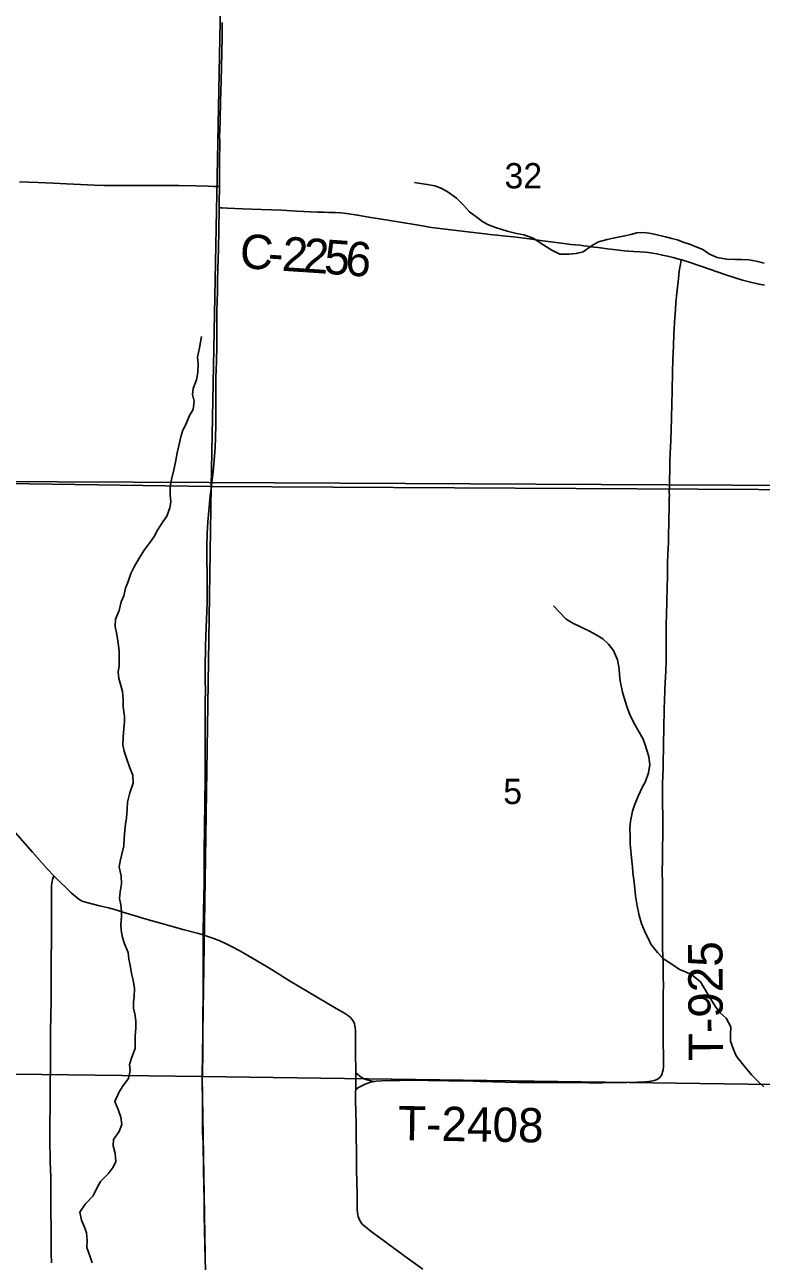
# Model space of a CAD drawing. Extents: x 1874609 to 2204689, y 815661 to 1281160.
# Drawn here: x 2017400 to 2023837, y 986389 to 997204 of the extents above; entities that cross this region are included whole.
import ezdxf

# ---------------------------------------------------------------- set-up
doc = ezdxf.new("R2010")
doc.units = 0
for name, color, linetype in [('GM_X_County_Road', 7, 'Continuous'), ('GM_X_County_Road_Text', 7, 'Continuous'), ('GM_X_Minor_River', 7, 'Continuous'), ('GM_X_Section', 7, 'Continuous'), ('GM_X_Section_Text', 7, 'Continuous'), ('GM_X_State_Route', 7, 'Continuous'), ('GM_X_Township', 7, 'Continuous'), ('GM_X_Township_Road', 7, 'Continuous'), ('GM_X_Township_Road_Text', 7, 'Continuous')]:
    doc.layers.add(name, color=color, linetype=linetype)

msp = doc.modelspace()

# ---------------------------------------------------------------- linework, layer by layer
at = {"layer": 'GM_X_County_Road'}
for points in [[(2017355, 995830), (2017518, 995823), (2017650, 995817), (2017764, 995812), (2018010, 995802), (2018092, 995799), (2018157, 995799), (2018338, 995799), (2018485, 995799), (2018567, 995799), (2018666, 995798), (2018748, 995797), (2018895, 995794), (2019002, 995791), (2019051, 995790), (2019092, 995788), (2019102, 995788)], [(2019099, 995604), (2019123, 995603), (2019172, 995599), (2019303, 995593), (2019467, 995588), (2019648, 995581), (2019779, 995575), (2019959, 995565), (2020012, 995564), (2020057, 995563), (2020099, 995561), (2020115, 995561), (2020163, 995558), (2020211, 995553), (2020309, 995539), (2020406, 995522), (2020519, 995503), (2020664, 995480), (2020841, 995450), (2020954, 995432), (2021100, 995412), (2021344, 995383), (2021423, 995374), (2021466, 995369), (2021525, 995363), (2021605, 995354), (2021669, 995348), (2021767, 995337), (2021929, 995314), (2022092, 995293), (2022173, 995283), (2022254, 995275), (2022285, 995271), (2022317, 995266), (2022346, 995262), (2022378, 995259), (2022412, 995255), (2022492, 995244), (2022573, 995235), (2022639, 995228), (2022721, 995221), (2022776, 995217), (2022818, 995214), (2022850, 995211), (2022886, 995206), (2022925, 995199), (2022973, 995188), (2023018, 995180), (2023066, 995169), (2023138, 995149)], [(2023138, 995149), (2023144, 995148), (2023207, 995128), (2023393, 995062), (2023517, 995021), (2023610, 994990), (2023673, 994971), (2023753, 994949), (2023817, 994935), (2023866, 994926)]]:
    msp.add_lwpolyline(points, dxfattribs=at)
at = {"layer": 'GM_X_Minor_River'}
for points in [[(2023862, 995118), (2023791, 995136), (2023727, 995148), (2023665, 995150), (2023611, 995150), (2023537, 995154), (2023451, 995168), (2023385, 995197), (2023327, 995237), (2023274, 995259), (2023218, 995281), (2023154, 995301), (2023104, 995323), (2023054, 995335), (2023000, 995349), (2022940, 995363), (2022874, 995377), (2022812, 995387), (2022748, 995385), (2022697, 995369), (2022645, 995357), (2022543, 995337), (2022489, 995327), (2022413, 995305), (2022353, 995269), (2022280, 995219), (2022220, 995203), (2022156, 995197), (2022076, 995197), (2022006, 995231), (2021938, 995277), (2021844, 995336), (2021763, 995368), (2021699, 995378), (2021617, 995400), (2021515, 995430), (2021453, 995454), (2021403, 995480), (2021353, 995518), (2021287, 995568), (2021235, 995625), (2021174, 995687), (2021100, 995741), (2021044, 995771), (2020984, 995795), (2020918, 995807), (2020860, 995815), (2020806, 995825)], [(2018190, 991941), (2018194, 992005), (2018224, 992081), (2018244, 992157), (2018266, 992209), (2018280, 992275), (2018305, 992334), (2018327, 992404), (2018357, 992462), (2018399, 992540), (2018445, 992610), (2018495, 992678), (2018531, 992728), (2018560, 992783), (2018608, 992857), (2018642, 992907), (2018668, 992979), (2018676, 993031), (2018672, 993093), (2018672, 993160), (2018682, 993228), (2018702, 993310), (2018719, 993378), (2018731, 993460), (2018745, 993510), (2018763, 993601), (2018783, 993657), (2018809, 993709), (2018841, 993787), (2018873, 993839), (2018880, 993913), (2018866, 993971), (2018872, 994022), (2018900, 994098), (2018912, 994162), (2018916, 994238), (2018910, 994296), (2018926, 994378), (2018944, 994477)], [(2023591, 988251), (2023569, 988315), (2023569, 988373), (2023571, 988441), (2023529, 988514), (2023479, 988562), (2023439, 988612), (2023405, 988666), (2023371, 988724), (2023341, 988774), (2023305, 988832), (2023229, 988895), (2023175, 988921), (2023121, 988941), (2023063, 988983), (2022983, 989035), (2022931, 989091), (2022871, 989163), (2022849, 989214), (2022823, 989264), (2022789, 989342), (2022771, 989414), (2022753, 989498), (2022739, 989585), (2022729, 989675), (2022723, 989725), (2022715, 989787), (2022711, 989839), (2022707, 989889), (2022699, 989950), (2022691, 990036), (2022691, 990102), (2022689, 990174), (2022694, 990238), (2022712, 990326), (2022728, 990377), (2022760, 990457), (2022796, 990533), (2022826, 990585), (2022852, 990661), (2022862, 990733), (2022853, 990802), (2022841, 990852), (2022823, 990906), (2022805, 990956), (2022771, 991016), (2022723, 991098), (2022687, 991171), (2022665, 991233), (2022647, 991289), (2022623, 991367), (2022605, 991465), (2022599, 991522), (2022595, 991572), (2022579, 991650), (2022545, 991730), (2022503, 991786), (2022451, 991832), (2022395, 991869), (2022335, 991901), (2022257, 991937), (2022190, 991969), (2022132, 992005), (2022068, 992071), (2022022, 992123)], [(2017989, 986375), (2017973, 986427), (2017943, 986511), (2017945, 986567), (2017939, 986637), (2017921, 986687), (2017897, 986750), (2017881, 986818), (2017928, 986888), (2017998, 986962), (2018032, 987034), (2018062, 987088), (2018130, 987155), (2018174, 987211), (2018197, 987263), (2018189, 987333), (2018173, 987399), (2018175, 987455), (2018225, 987523), (2018249, 987584), (2018241, 987650), (2018217, 987718), (2018187, 987786), (2018225, 987872), (2018261, 987926), (2018308, 987989), (2018320, 988059), (2018316, 988109), (2018336, 988175), (2018364, 988249), (2018364, 988357), (2018370, 988432), (2018372, 988492), (2018362, 988554), (2018350, 988604), (2018350, 988654), (2018355, 988706), (2018359, 988774), (2018349, 988849), (2018333, 988905), (2018321, 988979), (2018311, 989031), (2018303, 989089), (2018273, 989166), (2018255, 989222), (2018243, 989284), (2018241, 989334), (2018245, 989402), (2018247, 989452), (2018239, 989508), (2018229, 989563), (2018235, 989621), (2018247, 989689), (2018242, 989761), (2018226, 989835), (2018234, 989889), (2018248, 989950), (2018266, 990022), (2018268, 990084), (2018274, 990160), (2018282, 990212), (2018290, 990268), (2018294, 990345), (2018298, 990405), (2018318, 990485), (2018349, 990571), (2018345, 990641), (2018319, 990705), (2018291, 990780), (2018269, 990852), (2018257, 990906), (2018259, 990972), (2018267, 991048), (2018273, 991104), (2018271, 991155), (2018259, 991239), (2018259, 991303), (2018253, 991373), (2018239, 991425), (2018223, 991487), (2018217, 991542), (2018224, 991598), (2018224, 991726), (2018220, 991776), (2018204, 991872), (2018190, 991941)], [(2023859, 987914), (2023807, 987964), (2023755, 988016), (2023711, 988068), (2023671, 988118), (2023617, 988187), (2023591, 988251)]]:
    msp.add_lwpolyline(points, dxfattribs=at)
at = {"layer": 'GM_X_Section'}
for points in [[(2013022, 998540), (2019131, 998443), (2019028, 993166), (2013063, 993254)], [(2019131, 998443), (2024502, 998386), (2024403, 993136), (2024347, 993135), (2019028, 993166)], [(2013063, 993254), (2019028, 993166), (2018951, 988004), (2013110, 988078), (2013047, 990766)], [(2019028, 993166), (2024347, 993135), (2024339, 987929), (2018951, 988004)], [(2018951, 988004), (2019042, 982641), (2013142, 982627), (2013116, 987822), (2013110, 988078)], [(2024339, 987929), (2024405, 982561), (2019042, 982641), (2018951, 988004)]]:
    msp.add_lwpolyline(points, close=True, dxfattribs=at)
at = {"layer": 'GM_X_State_Route'}
msp.add_lwpolyline([(2018976, 986375), (2018973, 986555), (2018972, 986637), (2018969, 986818), (2018968, 986932), (2018966, 987047), (2018963, 987195), (2018958, 987424), (2018955, 987522), (2018955, 987572), (2018955, 987703), (2018954, 987818), (2018952, 987932), (2018955, 988080), (2018956, 988162), (2018957, 988260), (2018957, 988457), (2018959, 988784), (2018960, 988981), (2018960, 989112), (2018960, 989211), (2018960, 989243), (2018963, 989457), (2018965, 989571), (2018967, 989703), (2018968, 989817), (2018969, 989981), (2018971, 990178), (2018974, 990408), (2018975, 990473), (2018976, 990539), (2018977, 990719), (2018978, 990834), (2018978, 990916), (2018978, 990998), (2018978, 991032), (2018978, 991073), (2018978, 991112), (2018978, 991210), (2018978, 991291), (2018980, 991374), (2018979, 991388), (2018979, 991402), (2018978, 991450), (2018978, 991466), (2018978, 991482), (2018977, 991498), (2018976, 991547), (2018977, 991578), (2018978, 991609), (2018978, 991646), (2018980, 991701), (2018980, 991747), (2018981, 991769), (2018983, 991857), (2018989, 992006), (2018991, 992071), (2018993, 992153), (2018993, 992251), (2018994, 992317), (2018993, 992399), (2018991, 992529), (2018991, 992644), (2018995, 992758), (2019001, 992856), (2019009, 992954), (2019021, 993084), (2019031, 993165), (2019035, 993199), (2019046, 993296), (2019056, 993394), (2019064, 993508), (2019067, 993590), (2019069, 993705), (2019069, 993820), (2019071, 994115), (2019076, 994257), (2019078, 994394), (2019079, 994443), (2019080, 994492), (2019080, 994590), (2019080, 994639), (2019080, 994704), (2019084, 994868), (2019086, 994966), (2019087, 995064), (2019092, 995244), (2019095, 995407), (2019099, 995603), (2019099, 995604), (2019100, 995701), (2019101, 995734), (2019102, 995765), (2019102, 995788), (2019102, 995794), (2019102, 995815), (2019102, 995856), (2019102, 995879), (2019103, 995918), (2019103, 995946), (2019102, 995995), (2019104, 996191), (2019103, 996224), (2019103, 996240), (2019104, 996273), (2019108, 996371), (2019112, 996535), (2019113, 996617), (2019120, 996830), (2019123, 996961), (2019124, 997093), (2019126, 997224)], dxfattribs=at)
at = {"layer": 'GM_X_Township'}
for points in [[(2045485, 1001053), (2045517, 995688), (2045626, 993121), (2040325, 993088), (2034988, 993049), (2032163, 993089), (2027008, 993161), (2023012, 993180), (2019008, 993199), (2013055, 993227), (2013012, 995874), (2012967, 1001159)], [(2013226, 970636), (2013158, 976319), (2013145, 977956), (2013122, 980772), (2013088, 985095), (2013083, 985682), (2013045, 990449), (2013055, 993227), (2019008, 993199), (2023012, 993180), (2027008, 993161), (2032163, 993089), (2034988, 993049), (2040325, 993088), (2045626, 993121), (2045602, 990454), (2045625, 987740), (2045624, 987592), (2045643, 985092), (2045777, 977423), (2045852, 971713)]]:
    msp.add_lwpolyline(points, dxfattribs=at)
at = {"layer": 'GM_X_Township_Road'}
for points in [[(2023034, 993181), (2023035, 993200), (2023035, 993225), (2023037, 993307), (2023039, 993388), (2023041, 993453), (2023046, 993568), (2023053, 993764), (2023056, 993894), (2023058, 993992), (2023062, 994171), (2023065, 994268), (2023070, 994399), (2023074, 994497), (2023082, 994645), (2023086, 994710), (2023091, 994775), (2023098, 994856), (2023113, 994985), (2023120, 995050), (2023136, 995142), (2023138, 995149)], [(2022965, 988018), (2022972, 988032), (2022975, 988046), (2022978, 988062), (2022981, 988094), (2022981, 988127), (2022981, 988193), (2022980, 988291), (2022980, 988340), (2022980, 988438), (2022979, 988485), (2022978, 988553), (2022979, 988635), (2022980, 988734), (2022981, 988799), (2022980, 988881), (2022979, 988922), (2022978, 988995), (2022977, 989061), (2022974, 989126), (2022975, 989241), (2022975, 989323), (2022975, 989389), (2022975, 989471), (2022974, 989569), (2022974, 989716), (2022972, 989781), (2022974, 989913), (2022975, 989995), (2022977, 990126), (2022977, 990257), (2022974, 990421), (2022973, 990503), (2022975, 990569), (2022980, 990700), (2022980, 990745), (2022980, 990788), (2022981, 990847), (2022983, 990927), (2022985, 991044), (2022989, 991224), (2022991, 991289), (2022995, 991388), (2022998, 991450), (2023003, 991551), (2023006, 991649), (2023007, 991780), (2023006, 991862), (2023005, 991927), (2023006, 991967), (2023008, 992038), (2023013, 992283), (2023016, 992381), (2023017, 992447), (2023018, 992496), (2023021, 992577), (2023023, 992627), (2023025, 992672), (2023027, 992724), (2023027, 992774), (2023028, 992815), (2023029, 992847), (2023033, 993010), (2023033, 993059), (2023034, 993092), (2023033, 993103), (2023034, 993181)], [(2017275, 990186), (2017405, 990040), (2017469, 989967), (2017600, 989820), (2017654, 989761)], [(2017633, 986376), (2017631, 986458), (2017630, 986638), (2017629, 986867), (2017629, 986933), (2017628, 986998), (2017628, 987063), (2017627, 987128), (2017626, 987194), (2017623, 987259), (2017621, 987325), (2017619, 987390), (2017619, 987471), (2017619, 987568), (2017620, 987617), (2017621, 987716), (2017622, 987896), (2017625, 988125), (2017626, 988289), (2017626, 988403), (2017630, 988665), (2017631, 988780), (2017631, 988927), (2017631, 988993), (2017632, 989058), (2017633, 989172), (2017635, 989352), (2017635, 989417), (2017635, 989613), (2017635, 989672), (2017637, 989695), (2017639, 989711), (2017643, 989727), (2017654, 989761)], [(2017654, 989761), (2017655, 989760), (2017712, 989702), (2017760, 989657), (2017806, 989612), (2017843, 989579), (2017869, 989559), (2017883, 989550), (2017897, 989542), (2017912, 989536), (2017943, 989526), (2018054, 989499), (2018133, 989480), (2018196, 989462), (2018258, 989443), (2018336, 989418), (2018462, 989380), (2018620, 989337), (2018699, 989315), (2018794, 989289), (2018919, 989255), (2018960, 989243)], [(2018960, 989243), (2018966, 989241), (2019043, 989215), (2019104, 989192), (2019148, 989172), (2019207, 989143), (2019279, 989105), (2019351, 989064), (2019421, 989023), (2019533, 988955), (2019603, 988912), (2019715, 988843), (2019870, 988750), (2020123, 988599), (2020195, 988559), (2020222, 988541), (2020235, 988531), (2020248, 988520), (2020259, 988508), (2020268, 988495), (2020276, 988480), (2020282, 988465), (2020286, 988449), (2020289, 988433), (2020292, 988401), (2020292, 988351), (2020290, 988237), (2020291, 988171), (2020293, 988089), (2020293, 988049), (2020293, 988038)], [(2020293, 988038), (2020293, 988014), (2020293, 987964), (2020293, 987927), (2020293, 987892)], [(2020293, 988038), (2020307, 988026), (2020328, 988008), (2020341, 987999), (2020356, 987990), (2020371, 987983), (2020400, 987974), (2020426, 987968), (2020450, 987961)], [(2020293, 987892), (2020305, 987900), (2020318, 987909), (2020347, 987925), (2020376, 987939), (2020407, 987951), (2020423, 987955), (2020439, 987959), (2020450, 987961)], [(2020450, 987961), (2020456, 987962), (2020471, 987964), (2020520, 987966), (2020601, 987969), (2020681, 987971), (2020746, 987972), (2020827, 987972), (2020925, 987970), (2020974, 987969), (2021040, 987969), (2021105, 987968), (2021252, 987966), (2021383, 987962), (2021709, 987953), (2021791, 987953), (2021889, 987953), (2021987, 987952), (2022069, 987952), (2022200, 987952), (2022331, 987951), (2022445, 987951), (2022560, 987953), (2022658, 987954), (2022756, 987955), (2022821, 987958), (2022853, 987961), (2022886, 987966), (2022902, 987970), (2022917, 987975), (2022931, 987983), (2022945, 987992), (2022956, 988004), (2022965, 988018)], [(2020293, 987892), (2020292, 987872), (2020292, 987817), (2020292, 987780), (2020293, 987714), (2020296, 987567), (2020297, 987469), (2020299, 987354), (2020300, 987190), (2020304, 986977), (2020306, 986912), (2020306, 986846), (2020308, 986814), (2020311, 986797), (2020314, 986781), (2020319, 986766), (2020325, 986751), (2020333, 986737), (2020343, 986723), (2020353, 986711), (2020377, 986689), (2020429, 986649), (2020534, 986570), (2020614, 986512), (2020746, 986415), (2020879, 986319)]]:
    msp.add_lwpolyline(points, dxfattribs=at)

# ---------------------------------------------------------------- texts
at = {"layer": 'GM_X_County_Road_Text'}
for s, rotation, p in [('C', 356.1527, (2019273, 995078)), ('2', 356.1409, (2019642, 995053)), ('2', 356.0835, (2019826, 995041)), ('5', 355.8751, (2020010, 995028)), ('6', 355.3634, (2020194, 995015)), ('-', 356.1485, (2019519, 995061))]:
    msp.add_text(s, height=300, rotation=rotation, dxfattribs=at).set_placement(p)
at = {"layer": 'GM_X_Section_Text'}
for s, p in [('32', (2021593, 995773)), ('5', (2021582, 990388))]:
    msp.add_text(s, height=221, rotation=0, dxfattribs=at).set_placement(p)
at = {"layer": 'GM_X_Township_Road_Text'}
for s, rotation, p in [('T-925', 90.2714, (2023502, 988141)), ('T-2408', 359.0911, (2020661, 987448))]:
    msp.add_text(s, height=300, rotation=rotation, dxfattribs=at).set_placement(p)

doc.saveas('drawing.dxf')
